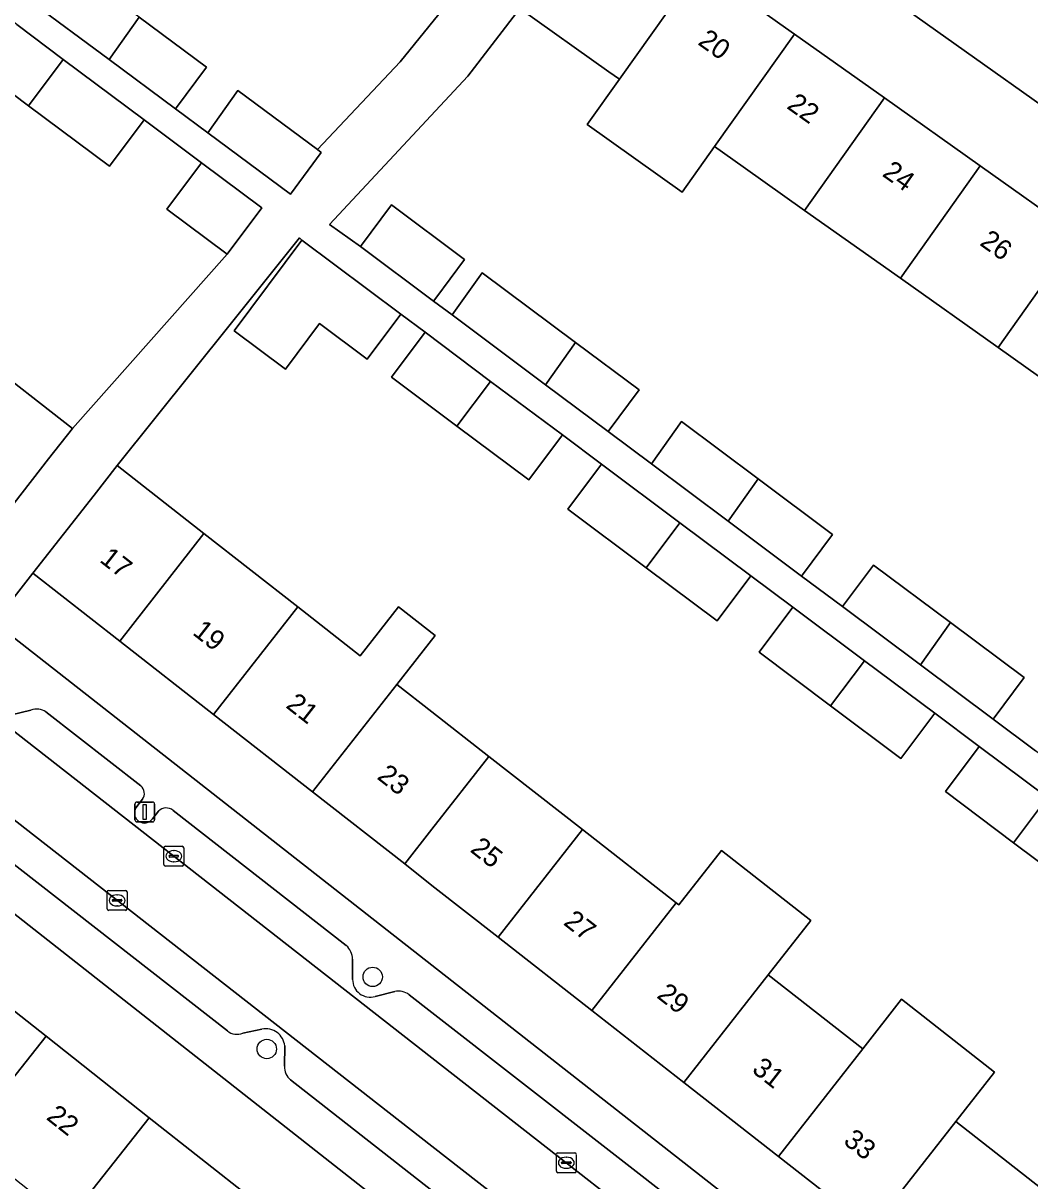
# Model space of a CAD drawing. Extents: x 162803 to 163818, y 381639 to 382475.
# Drawn here: x 162979.4 to 163030.1, y 381948.9 to 382007.2 of the extents above; entities that cross this region are included whole.
import ezdxf

# ---------------------------------------------------------------- set-up
doc = ezdxf.new("R2010")
doc.units = 0
for name, color, linetype in [('IMGEO_Boom', 7, 'Continuous'), ('IMGEO_Erf', 7, 'Continuous'), ('IMGEO_Kolk', 7, 'Continuous'), ('IMGEO_Lichtmast', 7, 'Continuous'), ('IMGEO_Pand', 7, 'Continuous'), ('IMGEO_Pand_nummerreeks', 7, 'Continuous'), ('IMGEO_Parkeervlak_open', 7, 'Continuous'), ('IMGEO_Rijbaan_lokaal_open', 7, 'Continuous'), ('IMGEO_Voetpad_open', 7, 'Continuous')]:
    doc.layers.add(name, color=color, linetype=linetype)

msp = doc.modelspace()

# ---------------------------------------------------------------- linework, layer by layer
at = {"layer": 'IMGEO_Boom'}
for centre in [(162997.013, 381959.154), (162991.675, 381955.519)]:
    msp.add_circle(centre, 0.489, dxfattribs=at)
at = {"layer": 'IMGEO_Erf'}
for points in [[(163035.082, 382000), (163010.924, 382017.152), (163008.445, 382013.666), (163012.948, 382010.471), (163013.477, 382010.096), (163017.822, 382007.013), (163018.269, 382006.696), (163022.801, 382003.479), (163027.629, 382000.054), (163032.557, 381996.557), (163037.499, 381993.051), (163042.272, 381989.664), (163047.167, 381986.19), (163052.147, 381982.657), (163057.005, 381979.21), (163061.924, 381975.72), (163066.66, 381972.359), (163071.546, 381968.892), (163076.288, 381965.527), (163081.433, 381961.877), (163083.894, 381965.344)], [(162956.756, 381979.777), (162954.411, 381976.794), (162959.747, 381972.582), (162964.947, 381968.477), (162970.147, 381964.372), (162975.347, 381960.267), (162980.547, 381956.162), (162985.747, 381952.056), (162990.947, 381947.952), (162996.283, 381943.739), (162998.706, 381946.802)], [(163012.702, 381953.831), (163008.064, 381957.46), (163003.34, 381961.156), (163000, 381963.77), (162998.624, 381964.847), (162993.983, 381968.479), (162988.995, 381972.382), (162984.262, 381976.085), (162979.885, 381979.51), (162977.939, 381977.029), (163000, 381959.74), (163053.051, 381918.164), (163055.049, 381920.693), (163050.42, 381924.316), (163045.704, 381928.006), (163041.156, 381931.565), (163036.417, 381935.273), (163031.932, 381938.782), (163026.803, 381942.796), (163022.156, 381946.432), (163017.462, 381950.105)]]:
    msp.add_lwpolyline(points, close=True, dxfattribs=at)
for points in [[(162985.242, 382007.538), (162988.637, 382005.018), (162987.08, 382002.919), (162988.698, 382001.718), (162990.21, 382003.851), (162994.23, 382000.868), (162998.404, 382005.3), (163002.012, 382009.756)], [(162953.325, 382009.134), (162958.01, 382005.47), (162962.836, 382001.695), (162965.002, 382000), (162967.592, 381997.974), (162969.177, 382000), (162969.556, 382000.485), (162970.176, 382000), (162974.203, 381996.85), (162972.239, 381994.339), (162977.185, 381990.47), (162981.874, 381986.802), (162989.67, 381995.594), (162986.629, 381997.87), (162988.379, 382000.207), (162985.489, 382002.37), (162983.74, 382000.033), (162979.668, 382003.08), (162977.319, 382004.839), (162976.349, 382005.565), (162978.099, 382007.902)], [(163033.477, 381987.376), (163028.534, 381990.881), (163023.606, 381994.377), (163018.777, 381997.801), (163015.677, 382000), (163014.243, 382001.017), (163012.618, 381998.725), (163007.826, 382002.125), (163009.451, 382004.416), (163008.922, 382004.791), (163004.422, 382007.982), (163001.809, 382004.573), (162994.837, 381997.087), (162996.396, 381995.987), (162997.96, 381998.079), (163001.646, 381995.324), (163000.196, 381993.385), (163000.082, 381993.232), (163001.02, 381992.531), (163002.532, 381994.662), (163007.241, 381991.142), (163010.437, 381988.753), (163008.873, 381986.661), (163011.059, 381985.026), (163012.57, 381987.158), (163016.44, 381984.265), (163020.195, 381981.458), (163018.631, 381979.366), (163020.687, 381977.829), (163022.251, 381979.921), (163026.136, 381977.017), (163029.848, 381974.242), (163028.284, 381972.15), (163030.417, 381970.555)], [(163032.755, 381963.344), (163029.314, 381965.92), (163025.874, 381968.495), (163027.578, 381970.771), (163025.336, 381972.448), (163023.633, 381970.172), (163020.094, 381972.821), (163016.487, 381975.521), (163018.187, 381977.793), (163016.07, 381979.376), (163014.37, 381977.106), (163010.796, 381979.782), (163006.84, 381982.743), (163008.537, 381985.01), (163006.573, 381986.478), (163004.877, 381984.212), (163001.26, 381986.92), (162997.958, 381989.391), (162999.652, 381991.654), (162998.43, 381992.567), (162996.736, 381990.306), (162994.339, 381992.1), (162992.617, 381989.799), (162990.029, 381991.737), (162993.442, 381996.297), (162993.327, 381996.421), (162989.824, 381992.046), (162984.131, 381984.937), (162988.509, 381981.511), (162993.241, 381977.808), (162996.384, 381975.349), (162998.313, 381977.814), (163000.158, 381976.37), (162998.229, 381973.905), (163000, 381972.519), (163002.87, 381970.273), (163007.586, 381966.583), (163012.31, 381962.886), (163012.441, 381962.783), (163014.589, 381965.529), (163019.096, 381962.002), (163016.948, 381959.257), (163021.709, 381955.532), (163023.662, 381958.028), (163028.356, 381954.355), (163026.403, 381951.859), (163031.049, 381948.223)]]:
    msp.add_lwpolyline(points, dxfattribs=at)
at = {"layer": 'IMGEO_Kolk'}
for p, q in [((162986.487, 381964.815), (162986.487, 381965.667)), ((162986.562, 381965.741), (162987.414, 381965.741)), ((162986.975, 381965.521), (162987, 381965.521)), ((162987.488, 381965.667), (162987.488, 381964.815)), ((162986.746, 381965.235), (162986.746, 381965.247)), ((162987.184, 381965.198), (162986.786, 381965.198)), ((162986.789, 381965.284), (162987.187, 381965.284)), ((162986.998, 381964.961), (162986.973, 381964.961)), ((162987.23, 381965.247), (162987.23, 381965.235)), ((162987.414, 381964.741), (162986.562, 381964.741)), ((162983.631, 381962.585), (162983.631, 381963.437)), ((162983.706, 381963.511), (162984.558, 381963.511)), ((162984.119, 381963.291), (162984.144, 381963.291)), ((162984.632, 381963.437), (162984.632, 381962.585)), ((162984.558, 381962.511), (162983.706, 381962.511)), ((162983.89, 381963.005), (162983.89, 381963.017)), ((162984.328, 381962.968), (162983.93, 381962.968)), ((162983.933, 381963.054), (162984.331, 381963.054)), ((162984.142, 381962.731), (162984.117, 381962.731)), ((162984.374, 381963.017), (162984.374, 381963.005)), ((163006.346, 381950.282), (163007.198, 381950.282)), ((163006.271, 381949.356), (163006.271, 381950.208)), ((163006.53, 381949.776), (163006.53, 381949.788)), ((163006.968, 381949.739), (163006.57, 381949.739)), ((163006.573, 381949.825), (163006.971, 381949.825)), ((163006.759, 381950.062), (163006.784, 381950.062)), ((163007.014, 381949.788), (163007.014, 381949.776)), ((163007.272, 381950.208), (163007.272, 381949.356)), ((163007.198, 381949.282), (163006.346, 381949.282)), ((163006.782, 381949.502), (163006.757, 381949.502))]:
    msp.add_line(p, q, dxfattribs=at)
for points in [[(162986.487, 381964.815), (162986.487, 381965.667)], [(162986.562, 381965.741), (162987.414, 381965.741)], [(162987.488, 381965.667), (162987.488, 381964.815)], [(162987.414, 381964.741), (162986.562, 381964.741)], [(162983.631, 381962.585), (162983.631, 381963.437)], [(162983.706, 381963.511), (162984.558, 381963.511)], [(162984.632, 381963.437), (162984.632, 381962.585)], [(162984.558, 381962.511), (162983.706, 381962.511)], [(163006.346, 381950.282), (163007.198, 381950.282)], [(163006.271, 381949.356), (163006.271, 381950.208)], [(163007.272, 381950.208), (163007.272, 381949.356)], [(163007.198, 381949.282), (163006.346, 381949.282)]]:
    msp.add_lwpolyline(points, dxfattribs=at)
for centre, radius, start, end in [((162986.564, 381965.665), 0.0765, 91.55205, 178.44795), ((162986.564, 381965.665), 0.0765, 91.55205, 178.44795), ((162987.412, 381965.665), 0.0765, 1.55205, 88.44795), ((162987.412, 381965.665), 0.0765, 1.55205, 88.44795), ((162986.786, 381965.244), 0.0403, 85.87752, 175.75265), ((162986.783, 381965.234), 0.0366, 178.93798, 274.71019), ((162987.187, 381965.241), 0.043, 264.86636, 352.45326), ((162987.191, 381965.246), 0.0386, 1.73085, 96.63898), ((162986.564, 381964.817), 0.0765, 181.55205, 268.44795), ((162986.564, 381964.817), 0.0765, 181.55205, 268.44795), ((162987.412, 381964.817), 0.0765, 271.55205, 358.44795), ((162987.412, 381964.817), 0.0765, 271.55205, 358.44795), ((162983.708, 381963.435), 0.0765, 91.55205, 178.44795), ((162983.708, 381963.435), 0.0765, 91.55205, 178.44795), ((162984.556, 381963.435), 0.0765, 1.55205, 88.44795), ((162984.556, 381963.435), 0.0765, 1.55205, 88.44795), ((162983.708, 381962.587), 0.0765, 181.55205, 268.44795), ((162983.708, 381962.587), 0.0765, 181.55205, 268.44795), ((162983.93, 381963.014), 0.0403, 85.87752, 175.75265), ((162983.927, 381963.004), 0.0366, 178.93798, 274.71019), ((162984.331, 381963.011), 0.043, 264.86636, 352.45326), ((162984.335, 381963.016), 0.0386, 1.73085, 96.63898), ((162984.556, 381962.587), 0.0765, 271.55205, 358.44795), ((162984.556, 381962.587), 0.0765, 271.55205, 358.44795), ((163006.348, 381950.206), 0.0765, 91.55205, 178.44795), ((163006.348, 381950.206), 0.0765, 91.55205, 178.44795), ((163007.196, 381950.206), 0.0765, 1.55205, 88.44795), ((163007.196, 381950.206), 0.0765, 1.55205, 88.44795), ((163006.57, 381949.785), 0.0403, 85.87752, 175.75265), ((163006.567, 381949.775), 0.0366, 178.93798, 274.71019), ((163006.971, 381949.782), 0.043, 264.86636, 352.45326), ((163006.975, 381949.787), 0.0386, 1.73085, 96.63898), ((163006.348, 381949.358), 0.0765, 181.55205, 268.44795), ((163006.348, 381949.358), 0.0765, 181.55205, 268.44795), ((163007.196, 381949.358), 0.0765, 271.55205, 358.44795), ((163007.196, 381949.358), 0.0765, 271.55205, 358.44795)]:
    msp.add_arc(centre, radius, start, end, dxfattribs=at)
for centre, major_axis, ratio, start_param, end_param in [((162986.974, 381965.241), (-0.387, 0.002), 0.722429, 4.712389, 7.853982), ((162986.999, 381965.241), (-0.39, 0.002), 0.717154, 1.570796, 4.712389), ((162984.118, 381963.011), (-0.387, 0.002), 0.722429, 4.712389, 7.853982), ((162984.143, 381963.011), (-0.39, 0.002), 0.717154, 1.570796, 4.712389), ((163006.758, 381949.782), (-0.387, 0.002), 0.722429, 4.712389, 7.853982), ((163006.783, 381949.782), (-0.39, 0.002), 0.717154, 1.570796, 4.712389)]:
    msp.add_ellipse(centre, major_axis=major_axis, ratio=ratio, start_param=start_param, end_param=end_param, dxfattribs=at)
at = {"layer": 'IMGEO_Lichtmast'}
for p, q in [((162985.028, 381967.071), (162985.028, 381967.871)), ((162985.028, 381967.871), (162985.028, 381967.071)), ((162985.128, 381967.971), (162985.918, 381967.971)), ((162985.918, 381967.971), (162985.128, 381967.971)), ((162986.018, 381967.871), (162986.018, 381967.071)), ((162986.018, 381967.071), (162986.018, 381967.871)), ((162985.918, 381966.971), (162985.128, 381966.971)), ((162985.128, 381966.971), (162985.918, 381966.971))]:
    msp.add_line(p, q, dxfattribs=at)
msp.add_lwpolyline([(162985.448, 381967.846), (162985.598, 381967.846), (162985.598, 381967.096), (162985.448, 381967.096), (162985.448, 381967.846)], dxfattribs=at)
for centre, start, end in [((162985.128, 381967.871), 90, 180), ((162985.128, 381967.871), 90, 180), ((162985.918, 381967.871), 0, 90), ((162985.918, 381967.871), 360, 90), ((162985.128, 381967.071), 180, 270), ((162985.128, 381967.071), 180, 270), ((162985.918, 381967.071), 270, 0), ((162985.918, 381967.071), 270, 0)]:
    msp.add_arc(centre, 0.1, start, end, dxfattribs=at)
at = {"layer": 'IMGEO_Pand'}
for points in [[(163013.477, 382010.096), (163012.948, 382010.471), (163008.445, 382013.666), (163005.557, 382009.585), (163004.422, 382007.982), (163008.922, 382004.791), (163009.451, 382004.416)], [(162979.689, 382008.403), (162983.73, 382005.405), (162985.242, 382007.538), (162981.201, 382010.536)], [(163018.269, 382006.696), (163017.822, 382007.013), (163013.477, 382010.096), (163009.451, 382004.416), (163007.826, 382002.125), (163012.618, 381998.725), (163014.243, 382001.017)], [(162978.099, 382007.902), (162976.349, 382005.565), (162977.319, 382004.839), (162979.668, 382003.08), (162981.418, 382005.418), (162979.069, 382007.176)], [(162985.242, 382007.538), (162983.73, 382005.405), (162987.08, 382002.919), (162988.637, 382005.018)], [(163022.801, 382003.479), (163018.269, 382006.696), (163014.243, 382001.017), (163015.677, 382000), (163018.777, 381997.801), (163020.335, 382000)], [(162981.418, 382005.418), (162979.668, 382003.08), (162983.74, 382000.033), (162985.489, 382002.37)], [(162988.698, 382001.718), (162992.862, 381998.628), (162994.42, 382000.727), (162994.23, 382000.868), (162990.21, 382003.851)], [(163027.629, 382000.054), (163022.801, 382003.479), (163020.335, 382000), (163018.777, 381997.801), (163023.606, 381994.377)], [(162988.379, 382000.207), (162986.629, 381997.87), (162989.67, 381995.594), (162991.419, 381997.932)], [(163027.629, 382000.054), (163023.606, 381994.377), (163028.534, 381990.881), (163032.557, 381996.557)], [(162996.396, 381995.987), (163000.082, 381993.232), (163000.196, 381993.385), (163001.646, 381995.324), (162997.96, 381998.079)], [(163033.477, 381987.376), (163037.499, 381993.051), (163032.557, 381996.557), (163028.534, 381990.881)], [(162993.442, 381996.297), (162990.029, 381991.737), (162992.617, 381989.799), (162994.339, 381992.1), (162996.736, 381990.306), (162998.43, 381992.567)], [(163001.02, 381992.531), (163005.73, 381989.01), (163007.241, 381991.142), (163002.532, 381994.662)], [(162999.652, 381991.654), (162997.958, 381989.391), (163001.26, 381986.92), (163002.955, 381989.183)], [(163007.241, 381991.142), (163005.73, 381989.01), (163008.873, 381986.661), (163010.437, 381988.753)], [(162972.907, 381985), (162977.594, 381981.333), (162980.676, 381985.271), (162981.874, 381986.802), (162977.185, 381990.47)], [(163002.955, 381989.183), (163001.26, 381986.92), (163004.877, 381984.212), (163006.573, 381986.478)], [(163011.059, 381985.026), (163014.929, 381982.133), (163016.44, 381984.265), (163012.57, 381987.158)], [(162984.262, 381976.085), (162988.509, 381981.511), (162984.131, 381984.937), (162982.966, 381983.448), (162979.885, 381979.51)], [(163012.494, 381982.05), (163008.537, 381985.01), (163006.84, 381982.743), (163010.796, 381979.782)], [(163016.44, 381984.265), (163014.929, 381982.133), (163018.631, 381979.366), (163020.195, 381981.458)], [(163012.494, 381982.05), (163010.796, 381979.782), (163014.37, 381977.106), (163016.07, 381979.376)], [(162984.262, 381976.085), (162988.995, 381972.382), (162993.241, 381977.808), (162988.509, 381981.511)], [(163020.687, 381977.829), (163024.626, 381974.885), (163026.136, 381977.017), (163022.251, 381979.921)], [(162998.229, 381973.905), (163000.158, 381976.37), (162998.313, 381977.814), (162996.384, 381975.349), (162993.241, 381977.808), (162988.995, 381972.382), (162993.983, 381968.479)], [(163018.187, 381977.793), (163016.487, 381975.521), (163020.094, 381972.821), (163021.796, 381975.095)], [(163026.136, 381977.017), (163024.626, 381974.885), (163028.284, 381972.15), (163029.848, 381974.242)], [(163025.336, 381972.448), (163021.796, 381975.095), (163020.094, 381972.821), (163023.633, 381970.172)], [(162993.983, 381968.479), (162998.624, 381964.847), (163000, 381966.606), (163002.87, 381970.273), (163000, 381972.519), (162998.229, 381973.905)], [(163027.578, 381970.771), (163025.874, 381968.495), (163029.314, 381965.92), (163031.018, 381968.198)], [(163003.34, 381961.156), (163007.586, 381966.583), (163002.87, 381970.273), (163000, 381966.606), (162998.624, 381964.847), (163000, 381963.77)], [(163034.461, 381965.624), (163031.018, 381968.198), (163029.314, 381965.92), (163032.755, 381963.344)], [(163003.34, 381961.156), (163008.064, 381957.46), (163012.31, 381962.886), (163007.586, 381966.583)], [(163016.948, 381959.257), (163019.096, 381962.002), (163014.589, 381965.529), (163012.441, 381962.783), (163012.31, 381962.886), (163008.064, 381957.46), (163012.702, 381953.831)], [(162976.446, 381950.965), (162980.547, 381956.162), (162975.347, 381960.267), (162971.245, 381955.07)], [(163012.702, 381953.831), (163017.462, 381950.105), (163021.709, 381955.532), (163016.948, 381959.257)], [(163021.709, 381955.532), (163017.462, 381950.105), (163022.156, 381946.432), (163026.403, 381951.859), (163028.356, 381954.355), (163023.662, 381958.028)], [(162985.747, 381952.056), (162980.547, 381956.162), (162976.446, 381950.965), (162981.645, 381946.86)], [(162986.845, 381942.756), (162990.947, 381947.952), (162985.747, 381952.056), (162981.645, 381946.86)], [(163031.049, 381948.223), (163026.403, 381951.859), (163022.156, 381946.432), (163026.803, 381942.796)]]:
    msp.add_lwpolyline(points, close=True, dxfattribs=at)
at = {"layer": 'IMGEO_Parkeervlak_open'}
for points in [[(162916.457, 382020.33), (162920.977, 382016.827), (162934.305, 382006.499), (162942.597, 382000), (162953.262, 381991.64), (162955.442, 381989.931), (162973.286, 381975.945), (163000, 381955.072), (163016.211, 381942.406), (163018.389, 381940.704), (163067.037, 381902.692)], [(163054.221, 381908.123), (163016.226, 381937.935), (163014.048, 381939.637), (163000, 381950.614), (162953.337, 381987.077)], [(162979.787, 381972.608), (162978.816, 381972.36)], [(162985.322, 381968.781), (162980.544, 381972.514)], [(162985.076, 381967.678), (162985.407, 381968.119)], [(162986.219, 381967.513), (162985.917, 381967.127)], [(162995.681, 381960.738), (162986.95, 381967.548)], [(162976.25, 381966.912), (162989.691, 381956.427)], [(162995.997, 381959.023), (162995.992, 381960.042)], [(162998.123, 381958.424), (162997.132, 381958.172)], [(163013.097, 381947.151), (163000, 381957.36), (162998.848, 381958.258)], [(162990.463, 381956.317), (162991.433, 381956.515)], [(162992.579, 381955.674), (162992.563, 381954.65)], [(162992.864, 381953.956), (163000, 381948.377), (163001.597, 381947.129)]]:
    msp.add_lwpolyline(points, dxfattribs=at)
for centre, radius, start, end in [((162980.075, 381971.828), 0.831, 55.59561, 110.24752), ((162985.035, 381968.408), 0.471, 322.187, 52.44635), ((162985.505, 381967.415), 0.503, 148.43578, 325.1008), ((162986.604, 381967.133), 0.541, 50.14606, 135.33636), ((162995.082, 381960.053), 0.91, 359.3024, 48.85152), ((162996.882, 381959.021), 0.885, 179.87245, 286.40391), ((162998.288, 381957.477), 0.961, 54.34591, 99.86117), ((162990.171, 381957.029), 0.77, 231.45431, 292.32704), ((162991.635, 381955.589), 0.948, 5.13949, 102.31383), ((162993.463, 381954.628), 0.9, 178.60262, 228.29184)]:
    msp.add_arc(centre, radius, start, end, dxfattribs=at)
at = {"layer": 'IMGEO_Rijbaan_lokaal_open'}
msp.add_lwpolyline([(163014.048, 381939.637), (163016.211, 381942.406), (163000, 381955.072), (162973.286, 381975.945), (162955.442, 381989.931), (162953.337, 381987.077), (163000, 381950.614)], close=True, dxfattribs=at)
at = {"layer": 'IMGEO_Voetpad_open'}
for points in [[(162923.812, 382076.99), (162939.702, 382067.058), (162943.583, 382064.624), (162947.554, 382062.095), (162951.948, 382058.979), (162951.991, 382058.949), (162952.728, 382058.385), (162959.047, 382053.976), (162964.058, 382050.389), (162968.205, 382047.449), (162969.337, 382046.646), (163000, 382024.908), (163008.484, 382018.885), (163010.924, 382017.152), (163035.082, 382000), (163083.894, 381965.344), (163085.162, 381964.444), (163087.923, 381962.484), (163087.934, 381962.5), (163090.134, 381960.942), (163090.121, 381960.923), (163102.928, 381951.83)], [(163000, 381959.74), (162977.939, 381977.029), (162975.634, 381978.836), (162969.071, 381983.988), (162948.843, 382000), (162937.978, 382008.533), (162936.637, 382009.587), (162936.523, 382009.676), (162934.177, 382011.519), (162918.865, 382023.545), (162915.402, 382026.137)], [(163002.012, 382009.756), (162998.404, 382005.3), (162994.23, 382000.868), (162994.42, 382000.727), (162992.862, 381998.628), (162988.698, 382001.718), (162987.08, 382002.919), (162983.73, 382005.405), (162979.689, 382008.403)], [(163059.895, 381948.52), (163057.72, 381950.145), (163053.823, 381953.058), (163050.083, 381955.854), (163047.915, 381957.475), (163043.786, 381960.561), (163039.017, 381964.127), (163034.123, 381967.785), (163030.417, 381970.555), (163028.284, 381972.15), (163024.626, 381974.885), (163020.687, 381977.829), (163018.631, 381979.366), (163014.929, 381982.133), (163011.059, 381985.026), (163008.873, 381986.661), (163005.73, 381989.01), (163001.02, 381992.531), (163000.082, 381993.232), (162996.396, 381995.987), (162994.837, 381997.087), (163001.809, 382004.573), (163004.422, 382007.982)], [(162979.069, 382007.176), (162981.418, 382005.418), (162985.489, 382002.37), (162988.379, 382000.207), (162991.419, 381997.932), (162989.67, 381995.594), (162981.874, 381986.802), (162980.676, 381985.271), (162977.594, 381981.333)], [(162926.547, 382003.598), (162928.941, 382001.641), (162955.144, 381981.044), (162956.756, 381979.777), (162998.706, 381946.802), (162999.395, 381946.261), (163001.097, 381944.923), (163048.763, 381907.455), (163050.243, 381906.292), (163055.361, 381902.269), (163054.928, 381901.596), (163060.268, 381898.298), (163068.177, 381892.47), (163068.653, 381891.896), (163070.942, 381894.943), (163069.543, 381896.09), (163067.173, 381897.988), (163058.977, 381904.423), (163054.221, 381908.123)], [(162977.939, 381977.029), (162979.885, 381979.51), (162982.966, 381983.448), (162984.131, 381984.937), (162989.824, 381992.046), (162993.327, 381996.421), (162993.442, 381996.297), (162998.43, 381992.567), (162999.652, 381991.654), (163002.955, 381989.183), (163006.573, 381986.478), (163008.537, 381985.01), (163012.494, 381982.05), (163016.07, 381979.376), (163018.187, 381977.793), (163021.796, 381975.095), (163025.336, 381972.448), (163027.578, 381970.771), (163031.018, 381968.198)], [(162978.816, 381972.36), (162979.787, 381972.608)], [(162980.544, 381972.514), (162985.322, 381968.781)], [(162985.407, 381968.119), (162985.076, 381967.678)], [(162985.917, 381967.127), (162986.219, 381967.513)], [(162986.95, 381967.548), (162995.681, 381960.738)], [(162989.691, 381956.427), (162976.25, 381966.912)], [(162995.992, 381960.042), (162995.997, 381959.023)], [(163072.436, 381902.972), (163054.275, 381917.204), (163053.051, 381918.164), (163000, 381959.74)], [(162997.132, 381958.172), (162998.123, 381958.424)], [(162998.848, 381958.258), (163000, 381957.36), (163013.097, 381947.151)], [(162991.433, 381956.515), (162990.463, 381956.317)], [(162992.563, 381954.65), (162992.579, 381955.674)], [(163001.597, 381947.129), (163000, 381948.377), (162992.864, 381953.956)]]:
    msp.add_lwpolyline(points, dxfattribs=at)
for centre, radius, start, end in [((162980.075, 381971.828), 0.831, 55.59561, 110.24752), ((162985.035, 381968.408), 0.471, 322.187, 52.44635), ((162985.505, 381967.415), 0.503, 148.43578, 325.1008), ((162986.604, 381967.133), 0.541, 50.14606, 135.33636), ((162995.082, 381960.053), 0.91, 359.3024, 48.85152), ((162996.882, 381959.021), 0.885, 179.87245, 286.40391), ((162998.288, 381957.477), 0.961, 54.34591, 99.86117), ((162990.171, 381957.029), 0.77, 231.45431, 292.32704), ((162991.635, 381955.589), 0.948, 5.13949, 102.31383), ((162993.463, 381954.628), 0.9, 178.60262, 228.29184)]:
    msp.add_arc(centre, radius, start, end, dxfattribs=at)

# ---------------------------------------------------------------- texts
at = {"layer": 'IMGEO_Pand_nummerreeks'}
for s, rotation, p in [('20', 324.64277, (163013.351, 382006.2)), ('22', 324.64277, (163017.834, 382002.981)), ('24', 324.64798, (163022.646, 381999.568)), ('26', 324.6422, (163027.558, 381996.083)), ('17', 321.9568, (162983.201, 381980.115)), ('19', 321.9568, (162987.886, 381976.449)), ('21', 321.9556, (162992.588, 381972.769)), ('23', 321.9568, (162997.184, 381969.174)), ('25', 321.95607, (163001.877, 381965.501)), ('27', 321.95607, (163006.579, 381961.822)), ('29', 321.9556, (163011.281, 381958.142)), ('31', 321.95607, (163016.072, 381954.393)), ('22', 321.71139, (162980.514, 381952.008)), ('33', 321.95607, (163020.685, 381950.783))]:
    msp.add_text(s, height=1, rotation=rotation, dxfattribs=at).set_placement(p)

doc.saveas('drawing.dxf')
